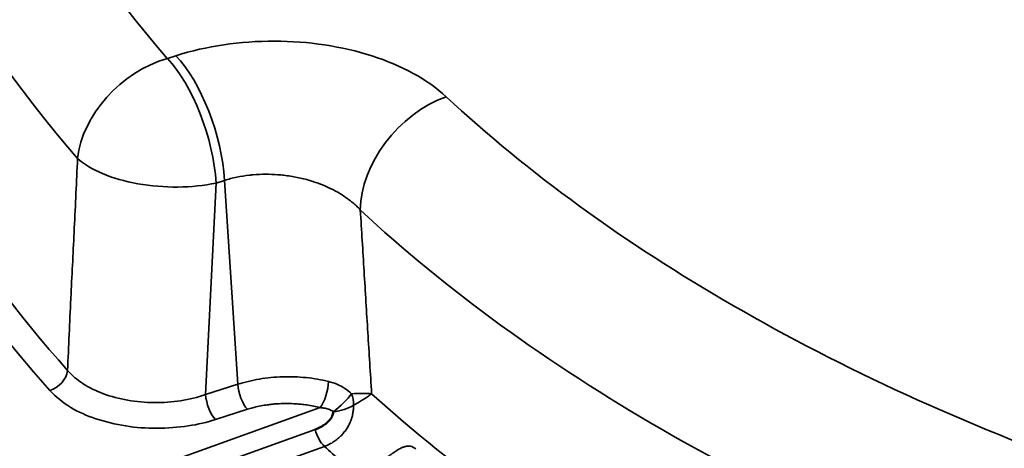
# Model space of a CAD drawing. Header units: millimetres. Extents: x 50 to 3176, y 50 to 2109.
# Tile 476 of 656: x 1876.7 to 1886.44, y 443.34 to 447.58. Entities that reach past the tile are written whole.
import ezdxf

# ---------------------------------------------------------------- set-up
doc = ezdxf.new("R2010")
doc.units = ezdxf.units.MM
doc.header["$LTSCALE"] = 10
doc.layers.add('Visible (ISO)', color=7, linetype='Continuous', lineweight=50)
doc.layers.add('Visible Narrow (ISO)', color=7, linetype='Continuous', lineweight=35)

msp = doc.modelspace()

# ---------------------------------------------------------------- linework, layer by layer
at = {"layer": 'Visible (ISO)'}
msp.add_open_spline([(1879.6216, 443.5271), (1879.633, 443.5318), (1879.6437, 443.5366), (1879.6539, 443.5414), (1879.6551, 443.5419), (1879.6563, 443.5425), (1879.6575, 443.5431), (1879.6685, 443.5484), (1879.6788, 443.5537), (1879.6883, 443.5591), (1879.6893, 443.5597), (1879.6903, 443.5603), (1879.6912, 443.5609), (1879.6941, 443.5625), (1879.6969, 443.5642), (1879.6996, 443.5659), (1879.7069, 443.5705), (1879.7135, 443.5751), (1879.7197, 443.5797), (1879.7205, 443.5804), (1879.7213, 443.581), (1879.7221, 443.5816), (1879.7283, 443.5864), (1879.734, 443.5912), (1879.7394, 443.596), (1879.7424, 443.5987), (1879.7453, 443.6015), (1879.7481, 443.6042), (1879.7489, 443.605), (1879.7497, 443.6058), (1879.7505, 443.6065), (1879.7552, 443.6112), (1879.7596, 443.6158), (1879.7637, 443.6205), (1879.7656, 443.6226), (1879.7674, 443.6248), (1879.7692, 443.627), (1879.7729, 443.6315), (1879.7764, 443.6362), (1879.7796, 443.6411), (1879.7813, 443.6438), (1879.7829, 443.6465), (1879.7845, 443.6492), (1879.7882, 443.6559), (1879.7913, 443.663), (1879.7939, 443.6703), (1879.7961, 443.6765), (1879.7979, 443.683), (1879.7993, 443.6895), (1879.8003, 443.6942), (1879.8011, 443.6991), (1879.8016, 443.7039)], degree=3, knots=[0, 0, 0, 0, 0.0932358, 0.0932358, 0.0932358, 0.104366, 0.104366, 0.104366, 0.2071979, 0.2071979, 0.2071979, 0.2180238, 0.2180238, 0.2180238, 0.25, 0.25, 0.25, 0.3358181, 0.3358181, 0.3358181, 0.3471053, 0.3471053, 0.3471053, 0.4358059, 0.4358059, 0.4358059, 0.4858342, 0.4858342, 0.4858342, 0.5, 0.5, 0.5, 0.5839723, 0.5839723, 0.5839723, 0.6219442, 0.6219442, 0.6219442, 0.7014844, 0.7014844, 0.7014844, 0.7443756, 0.7443756, 0.7443756, 0.8479028, 0.8479028, 0.8479028, 0.9359802, 0.9359802, 0.9359802, 0.9999999, 0.9999999, 0.9999999, 0.9999999], dxfattribs=at)
at = {"layer": 'Visible Narrow (ISO)'}
for p, q in [((1878.2433, 447.2269), (1878.1586, 447.1998)), ((1878.7255, 445.9936), (1878.6409, 445.9665)), ((1878.7255, 445.9936), (1878.8552, 443.975)), ((1878.5375, 443.8733), (1878.6409, 445.9665)), ((1878.5375, 443.8733), (1878.8552, 443.975)), ((1879.671, 443.7442), (1876.8348, 442.7279)), ((1878.6339, 443.6267), (1878.9517, 443.7284)), ((1877.1662, 442.6473), (1879.6216, 443.5271)), ((1877.2575, 442.4807), (1879.713, 443.3605))]:
    msp.add_line(p, q, dxfattribs=at)
msp.add_ellipse((1897.9031, 449.9779), major_axis=(26.1573, 0), ratio=0.57735, dxfattribs=at)
for centre, major_axis, ratio, start_param, end_param in [((1897.9031, 450.1412), (-24.6727, 0), 0.57735, 5.73584, 6.83053), ((1897.9031, 450.1412), (-23.5269, 0), 0.57735, 5.806887, 6.759483), ((1897.9031, 452.9173), (-22.0891, 0), 0.57735, 0.106618, 0.464895), ((1897.9031, 450.2874), (-23.328, 0), 0.57735, 6.208797, 6.759483), ((1897.9031, 452.1862), (-23.0836, 0), 0.57735, 0.106618, 0.464896), ((1897.9031, 450.3755), (-25.6575, 0), 0.57735, 6.264668, 9.443295), ((1878.1583, 446.3832), (0.7549, 0.6558), 0.729841, 1.00543, 2.47206), ((1878.1588, 446.3833), (0.3047, -0.9525), 0.395862, 0.99568, 2.461777), ((1878.2434, 446.4104), (0.3048, -0.9524), 0.395845, 0.995778, 2.461758), ((1897.9031, 455.2852), (-25.013, 0), 0.57735, 0.623409, 0.623421), ((1880.9174, 446.0047), (-0.6805, -0.7327), 0.693436, 4.071027, 5.64053), ((1897.9031, 452.9173), (-20, 0), 0.57735, 0.556175, 1.014624), ((1878.1588, 446.3833), (-0.9988, 0.0494), 0.453914, 0.496197, 2.096827), ((1897.9031, 454.8876), (-25.5128, 0), 0.57735, 0.628851, 0.628877), ((1897.9031, 452.1008), (-21, 0), 0.57735, 0.556246, 1.014624), ((1897.9025, 454.8873), (-25.512, 0), 0.57735, 0.713026, 0.713028), ((1876.9947, 444.0767), (0.1491, 0.1333), 0.725619, 4.137135, 5.603212), ((1878.9517, 443.8917), (-0.061, 0.1905), 0.395845, 0.995625, 2.461678), ((1879.671, 443.9075), (-0.0509, -0.1934), 0.338914, 0.66062, 2.174179), ((1878.6339, 443.79), (0.061, -0.1905), 0.395845, 4.13722, 5.603284), ((1879.8531, 443.7986), (-0.146, -0.1367), 0.197176, 1.034025, 2.420032), ((1879.8531, 443.7986), (0.0286, -0.198), 0.729236, 1.317123, 1.899671), ((1897.9031, 450.3862), (21, 0), 0.57735, 3.707812, 4.14617), ((1879.8531, 443.7986), (-0.1945, -0.0466), 0.429125, 1.201941, 2.318407), ((1879.713, 443.5238), (-0.0675, 0.1883), 0.43056, 1.400314, 2.447511), ((1897.9031, 449.9779), (21.5, 0), 0.57735, 3.703854, 3.731249)]:
    msp.add_ellipse(centre, major_axis=major_axis, ratio=ratio, start_param=start_param, end_param=end_param, dxfattribs=at)
for points, knots in [([(1880.9175, 446.8212), (1880.8228, 446.9079), (1880.6069, 447.0617), (1880.1927, 447.2366), (1879.7189, 447.3455), (1879.2209, 447.3836), (1878.709, 447.3474), (1878.396, 447.2752), (1878.2434, 447.2269)], [0, 0, 0, 0, 0.1666667, 0.3333333, 0.5, 0.6666667, 0.8333333, 0.999998, 0.999998, 0.999998, 0.999998]), ([(1877.2698, 446.2109), (1877.2593, 445.9821), (1877.2489, 445.7517), (1877.2274, 445.3041), (1877.2162, 445.087), (1877.2049, 444.8527), (1877.2042, 444.8376), (1877.1922, 444.588), (1877.1817, 444.3511), (1877.1715, 444.1123)], [0.0000735, 0.0000735, 0.0000735, 0.0000735, 0.3333333, 0.3333333, 0.6452099, 0.6452099, 0.6666667, 0.6666667, 1, 1, 1, 1]), ([(1878.7255, 445.9936), (1878.764, 446.0058), (1878.8039, 446.0162), (1878.886, 446.0333), (1878.9282, 446.04), (1878.9835, 446.0462), (1878.9959, 446.0475), (1879.0485, 446.052), (1879.0892, 446.0538), (1879.171, 446.0542), (1879.2122, 446.0527), (1879.2728, 446.0481), (1879.2923, 446.0462), (1879.3558, 446.039), (1879.3996, 446.032), (1879.4859, 446.0145), (1879.5284, 446.0039), (1879.5822, 445.988), (1879.5944, 445.9841), (1879.6667, 445.9605), (1879.7244, 445.9372), (1879.809, 445.8956), (1879.8382, 445.8797), (1879.8993, 445.8428), (1879.9307, 445.8215), (1879.9894, 445.7765), (1880.0167, 445.7529), (1880.0511, 445.719), (1880.0602, 445.7097), (1880.0682, 445.6999)], [0, 0, 0, 0, 0.0875301, 0.0875301, 0.1748512, 0.1748512, 0.2, 0.2, 0.280813, 0.280813, 0.3615995, 0.3615995, 0.4, 0.4, 0.4870223, 0.4870223, 0.5741084, 0.5741084, 0.6, 0.6, 0.7284055, 0.7284055, 0.8, 0.8, 0.8845505, 0.8845505, 0.9685621, 0.9685621, 0.9999981, 0.9999981, 0.9999981, 0.9999981]), ([(1878.8552, 443.975), (1878.9231, 443.9968), (1879.0675, 444.0317), (1879.3001, 444.0543), (1879.5335, 444.0461), (1879.6829, 444.0206), (1879.7539, 444.003)], [0.0000314, 0.0000314, 0.0000314, 0.0000314, 0.25, 0.5, 0.75, 1, 1, 1, 1]), ([(1879.7539, 444.003), (1879.786, 443.9949), (1879.8451, 443.9744), (1879.9137, 443.937), (1879.9591, 443.9018), (1879.9805, 443.8822)], [0, 0, 0, 0, 0.3333333, 0.6666667, 0.9999998, 0.9999998, 0.9999998, 0.9999998]), ([(1880, 443.769), (1880.0176, 443.7781), (1880.0343, 443.7872), (1880.0501, 443.7961), (1880.0574, 443.8003), (1880.0646, 443.8045), (1880.0715, 443.8086), (1880.0829, 443.8153), (1880.0937, 443.822), (1880.1041, 443.8285), (1880.1135, 443.8345), (1880.1225, 443.8404), (1880.1312, 443.8463), (1880.1434, 443.8546), (1880.155, 443.8628), (1880.1656, 443.8708), (1880.1708, 443.8746), (1880.1757, 443.8784), (1880.1804, 443.8821)], [0, 0, 0, 0, 0.2270778, 0.2270778, 0.2270778, 0.3333333, 0.3333333, 0.3333333, 0.5075188, 0.5075188, 0.5075188, 0.6666667, 0.6666667, 0.6666667, 0.8913734, 0.8913734, 0.8913734, 0.9999994, 0.9999994, 0.9999994, 0.9999994]), ([(1879.671, 443.7442), (1879.6494, 443.7497), (1879.6276, 443.7546), (1879.6058, 443.7589), (1879.5835, 443.7634), (1879.5612, 443.7673), (1879.5386, 443.7706), (1879.5198, 443.7734), (1879.5009, 443.7758), (1879.4818, 443.7778), (1879.465, 443.7795), (1879.4482, 443.781), (1879.4312, 443.7821), (1879.4036, 443.7839), (1879.3758, 443.7849), (1879.3479, 443.7851), (1879.334, 443.7851), (1879.3201, 443.785), (1879.3062, 443.7847), (1879.2783, 443.7841), (1879.2505, 443.7826), (1879.223, 443.7803), (1879.2098, 443.7792), (1879.1967, 443.778), (1879.1837, 443.7765), (1879.1665, 443.7746), (1879.1495, 443.7724), (1879.1326, 443.7698), (1879.1103, 443.7664), (1879.0883, 443.7624), (1879.0666, 443.7579), (1879.0451, 443.7535), (1879.0239, 443.7485), (1879.0029, 443.743), (1878.9857, 443.7385), (1878.9687, 443.7336), (1878.9517, 443.7284)], [0, 0, 0, 0, 0.091828, 0.091828, 0.091828, 0.185727, 0.185727, 0.185727, 0.264303, 0.264303, 0.264303, 0.333333, 0.333333, 0.333333, 0.445358, 0.445358, 0.445358, 0.50108, 0.50108, 0.50108, 0.612977, 0.612977, 0.612977, 0.666667, 0.666667, 0.666667, 0.737827, 0.737827, 0.737827, 0.831864, 0.831864, 0.831864, 0.92436, 0.92436, 0.92436, 1, 1, 1, 1]), ([(1879.713, 443.3605), (1879.7298, 443.3666), (1879.7465, 443.3739), (1879.763, 443.3823), (1879.7664, 443.3841), (1879.7699, 443.3859), (1879.7733, 443.3878), (1879.7886, 443.3962), (1879.8037, 443.4056), (1879.8185, 443.4162), (1879.821, 443.4181), (1879.8236, 443.42), (1879.8262, 443.4219), (1879.8393, 443.4318), (1879.8523, 443.4426), (1879.8647, 443.4543), (1879.87, 443.4593), (1879.8753, 443.4644), (1879.8804, 443.4697), (1879.8908, 443.4804), (1879.9007, 443.4917), (1879.91, 443.5034), (1879.9147, 443.5095), (1879.9193, 443.5156), (1879.9237, 443.5218), (1879.9331, 443.5349), (1879.9417, 443.5484), (1879.9494, 443.5623), (1879.9521, 443.5672), (1879.9548, 443.5722), (1879.9573, 443.5772), (1879.9645, 443.5915), (1879.9708, 443.606), (1879.9762, 443.6206), (1879.9777, 443.6246), (1879.9791, 443.6286), (1879.9805, 443.6326), (1879.9817, 443.6362), (1879.9828, 443.6397), (1879.9839, 443.6433), (1879.9881, 443.6573), (1879.9915, 443.6713), (1879.9941, 443.6853), (1879.9966, 443.6985), (1879.9983, 443.7118), (1879.9993, 443.7249), (1879.9995, 443.7278), (1879.9997, 443.7306), (1879.9998, 443.7334), (1880.0005, 443.7453), (1880.0005, 443.7572), (1880, 443.769)], [0, 0, 0, 0, 0.1084108, 0.1084108, 0.1084108, 0.131063, 0.131063, 0.131063, 0.2323779, 0.2323779, 0.2323779, 0.25, 0.25, 0.25, 0.3410274, 0.3410274, 0.3410274, 0.3800675, 0.3800675, 0.3800675, 0.4592788, 0.4592788, 0.4592788, 0.5, 0.5, 0.5, 0.5861299, 0.5861299, 0.5861299, 0.617001, 0.617001, 0.617001, 0.7048035, 0.7048035, 0.7048035, 0.7287129, 0.7287129, 0.7287129, 0.75, 0.75, 0.75, 0.833226, 0.833226, 0.833226, 0.911842, 0.911842, 0.911842, 0.9286634, 0.9286634, 0.9286634, 1, 1, 1, 1]), ([(1879.8016, 443.7039), (1879.8016, 443.7039), (1879.8016, 443.704), (1879.793, 443.71), (1879.7835, 443.7155), (1879.7724, 443.7208), (1879.7713, 443.7213), (1879.7684, 443.7226), (1879.7665, 443.7235), (1879.7565, 443.7277), (1879.748, 443.7307), (1879.7332, 443.735), (1879.727, 443.7365), (1879.7162, 443.7388), (1879.7117, 443.7397), (1879.6955, 443.7423), (1879.6835, 443.7435), (1879.671, 443.7442)], [0, 0, 0, 0, 0.000011, 0.000011, 0.25946, 0.25946, 0.285624, 0.285624, 0.333333, 0.333333, 0.53145, 0.53145, 0.666667, 0.666667, 0.761345, 0.761345, 1, 1, 1, 1]), ([(1880.6177, 443.3359), (1880.6104, 443.342), (1880.6027, 443.3472), (1880.5929, 443.3523), (1880.591, 443.3532), (1880.5816, 443.3574), (1880.5738, 443.36), (1880.5626, 443.3622), (1880.5597, 443.3626), (1880.5485, 443.3638), (1880.5401, 443.3638), (1880.5274, 443.3624), (1880.5235, 443.3617), (1880.5098, 443.359), (1880.4996, 443.3559), (1880.485, 443.3501), (1880.481, 443.3485), (1880.4652, 443.3413), (1880.4528, 443.3346), (1880.4359, 443.3246), (1880.4321, 443.3222), (1880.4164, 443.3123), (1880.4042, 443.3041), (1880.3853, 443.291), (1880.3791, 443.2866), (1880.3608, 443.2735), (1880.3484, 443.2645), (1880.3276, 443.2494), (1880.3195, 443.2435), (1880.2973, 443.2274), (1880.2831, 443.2172), (1880.2607, 443.2016), (1880.2527, 443.1961), (1880.2285, 443.1796), (1880.2121, 443.1689), (1880.1887, 443.1542), (1880.1818, 443.15), (1880.1592, 443.1364), (1880.1434, 443.1274), (1880.1196, 443.1147), (1880.1117, 443.1106), (1880.0802, 443.0948), (1880.0568, 443.0843), (1880.0337, 443.0753)], [0, 0, 0, 0, 0.0741392, 0.0741392, 0.0909091, 0.0909091, 0.1581575, 0.1581575, 0.1818182, 0.1818182, 0.245635, 0.245635, 0.2727273, 0.2727273, 0.3394334, 0.3394334, 0.3636364, 0.3636364, 0.4340394, 0.4340394, 0.4545455, 0.4545455, 0.5160527, 0.5160527, 0.5454545, 0.5454545, 0.6011716, 0.6011716, 0.6363636, 0.6363636, 0.695142, 0.695142, 0.7272727, 0.7272727, 0.7916538, 0.7916538, 0.8181818, 0.8181818, 0.8787809, 0.8787809, 0.9090909, 0.9090909, 1, 1, 1, 1])]:
    msp.add_open_spline(points, degree=3, knots=knots, dxfattribs=at)
for points in [[(1880.1804, 443.8821), (1880.1679, 444.0839), (1880.1428, 444.4876), (1880.1052, 445.0934), (1880.0809, 445.4978), (1880.0682, 445.6999)], [(1878.5375, 443.8733), (1878.4593, 443.8466), (1878.292, 443.8063), (1878.0282, 443.7871), (1877.7625, 443.8104), (1877.5188, 443.8761), (1877.3147, 443.9774), (1877.2122, 444.0648), (1877.1715, 444.1123)], [(1876.9947, 443.9134), (1877.0569, 443.8489), (1877.1959, 443.737), (1877.4431, 443.6284), (1877.7462, 443.5541), (1878.0498, 443.5322), (1878.375, 443.5573), (1878.5513, 443.599), (1878.6339, 443.6267)], [(1880.1804, 443.8821), (1880.1271, 443.8863), (1880.06, 443.8853), (1879.9805, 443.8822)]]:
    msp.add_open_spline(points, degree=3, dxfattribs=at)

doc.saveas('drawing.dxf')
